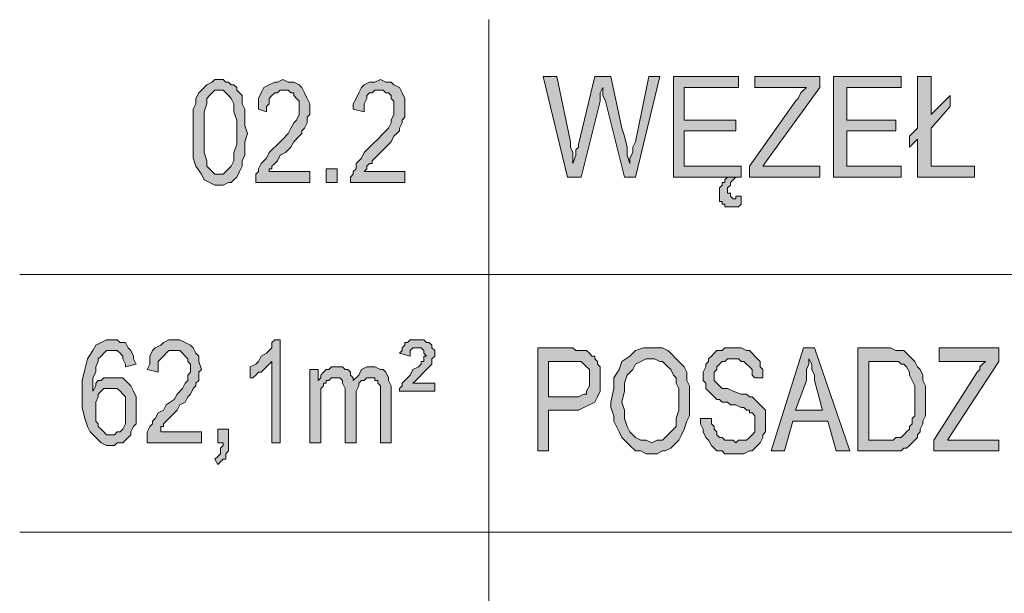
# Model space of a CAD drawing. Header units: millimetres. Extents: x 402 to 79005, y -7782 to 89952.
# Tile 414 of 423: x 26676 to 26788, y 45172 to 45237. Entities that reach past the tile are written whole.
import ezdxf

# ---------------------------------------------------------------- set-up
doc = ezdxf.new("R2010")
doc.units = ezdxf.units.MM
doc.header["$LTSCALE"] = 10
doc.layers.add('0_PIWNICA', color=253, linetype='Continuous', lineweight=0)

msp = doc.modelspace()

# ---------------------------------------------------------------- hatches: boundary and pattern name
at = {"layer": '0_PIWNICA'}
h = msp.add_hatch(color=253, dxfattribs=at)
h.paths.add_polyline_path([(26695.67, 45225.14), (26695.67, 45226.99), (26695.98, 45227.61), (26695.98, 45228.23), (26696.29, 45228.85), (26696.6, 45229.15), (26696.91, 45229.46), (26697.22, 45229.77), (26697.83, 45230.08), (26698.14, 45230.39), (26699.07, 45230.39), (26699.37, 45230.08), (26699.68, 45230.08), (26699.99, 45229.77), (26700.3, 45229.77), (26700.61, 45229.46), (26700.61, 45229.15), (26700.92, 45228.85), (26701.23, 45228.54), (26701.23, 45227.61), (26701.53, 45226.99), (26701.53, 45225.14), (26701.84, 45224.22), (26701.53, 45223.29), (26701.53, 45221.75), (26701.23, 45221.13), (26701.23, 45220.52), (26700.92, 45219.9), (26700.61, 45219.28), (26700.3, 45218.97), (26699.99, 45218.66), (26699.68, 45218.66), (26699.07, 45218.36), (26698.14, 45218.36), (26697.52, 45218.66), (26696.91, 45218.97), (26696.6, 45219.59), (26695.98, 45220.52), (26695.67, 45221.44), (26695.67, 45224.22)])
h.paths.add_polyline_path([(26696.91, 45222.98), (26696.91, 45222.06), (26697.22, 45221.13), (26697.22, 45220.52), (26697.52, 45220.21), (26697.83, 45219.9), (26698.14, 45219.59), (26699.07, 45219.59), (26699.37, 45219.9), (26699.68, 45220.21), (26699.99, 45220.52), (26700.3, 45221.13), (26700.3, 45222.06), (26700.61, 45222.98), (26700.61, 45225.76), (26700.3, 45226.69), (26700.3, 45227.61), (26699.99, 45228.23), (26699.68, 45228.54), (26699.37, 45228.85), (26699.07, 45229.15), (26698.14, 45229.15), (26697.83, 45228.85), (26697.52, 45228.54), (26697.22, 45228.23), (26697.22, 45227.61), (26696.91, 45226.69), (26696.91, 45224.22)])
for points in [[(26708.94, 45218.66), (26702.77, 45218.66), (26702.77, 45219.59), (26703.08, 45219.9), (26703.08, 45220.21), (26703.39, 45220.82), (26703.69, 45221.13), (26704, 45221.44), (26704.31, 45222.06), (26704.62, 45222.37), (26705.24, 45222.98), (26705.85, 45223.6), (26706.47, 45224.22), (26706.78, 45224.83), (26707.09, 45225.45), (26707.4, 45225.76), (26707.7, 45226.38), (26707.7, 45227.92), (26707.4, 45228.23), (26707.09, 45228.54), (26707.09, 45228.85), (26706.78, 45228.85), (26706.47, 45229.15), (26705.54, 45229.15), (26705.24, 45228.85), (26704.93, 45228.85), (26704.62, 45228.54), (26704.31, 45228.23), (26704.31, 45227.61), (26704, 45227.3), (26704, 45226.69), (26703.08, 45226.99), (26703.08, 45228.23), (26703.39, 45228.85), (26703.69, 45229.46), (26704.31, 45229.77), (26704.93, 45230.08), (26705.24, 45230.08), (26705.85, 45230.39), (26706.47, 45230.08), (26707.09, 45230.08), (26707.7, 45229.77), (26708.01, 45229.46), (26708.32, 45228.85), (26708.63, 45228.23), (26708.94, 45227.61), (26708.94, 45226.38), (26708.63, 45226.07), (26708.63, 45225.45), (26708.32, 45224.83), (26708.01, 45224.53), (26708.01, 45224.22), (26707.7, 45223.91), (26707.09, 45223.29), (26706.78, 45222.68), (26706.16, 45222.06), (26705.54, 45221.75), (26705.24, 45221.13), (26704.93, 45220.82), (26704.62, 45220.52), (26704.62, 45220.21), (26704.31, 45220.21), (26704.31, 45219.9), (26708.94, 45219.9)], [(26719.74, 45218.66), (26713.57, 45218.66), (26713.57, 45219.28), (26713.87, 45219.59), (26713.87, 45219.9), (26714.18, 45220.21), (26714.18, 45220.82), (26714.49, 45221.13), (26714.8, 45221.44), (26715.11, 45222.06), (26715.42, 45222.37), (26716.03, 45222.98), (26716.65, 45223.6), (26717.27, 45224.22), (26717.89, 45224.83), (26718.19, 45225.45), (26718.19, 45225.76), (26718.5, 45226.38), (26718.5, 45227.92), (26718.19, 45228.23), (26718.19, 45228.54), (26717.89, 45228.85), (26717.58, 45228.85), (26717.27, 45229.15), (26716.34, 45229.15), (26716.03, 45228.85), (26715.73, 45228.85), (26715.42, 45228.54), (26715.42, 45228.23), (26715.11, 45227.61), (26715.11, 45226.69), (26713.87, 45226.99), (26713.87, 45227.61), (26714.18, 45228.23), (26714.49, 45228.85), (26714.8, 45229.46), (26715.11, 45229.77), (26715.73, 45230.08), (26716.34, 45230.08), (26716.96, 45230.39), (26717.58, 45230.08), (26718.19, 45230.08), (26718.5, 45229.77), (26719.12, 45229.46), (26719.43, 45228.85), (26719.74, 45228.23), (26719.74, 45226.07), (26719.43, 45225.76), (26719.43, 45225.45), (26719.12, 45224.83), (26719.12, 45224.53), (26718.81, 45224.22), (26718.5, 45223.91), (26718.19, 45223.29), (26717.58, 45222.68), (26716.96, 45222.06), (26716.65, 45221.75), (26716.03, 45221.13), (26716.03, 45220.82), (26715.73, 45220.82), (26715.42, 45220.52), (26715.42, 45220.21), (26715.11, 45219.9), (26719.74, 45219.9)], [(26735.47, 45230.7), (26737.01, 45230.7), (26738.56, 45223.29), (26738.56, 45222.68), (26738.86, 45222.06), (26738.86, 45220.82), (26739.17, 45221.75), (26739.17, 45222.37), (26739.48, 45222.68), (26739.48, 45222.98), (26741.33, 45230.7), (26743.18, 45230.7), (26744.42, 45224.83), (26744.73, 45223.91), (26745.03, 45222.68), (26745.03, 45221.75), (26745.34, 45220.82), (26745.34, 45221.44), (26745.65, 45222.06), (26745.65, 45222.68), (26745.96, 45223.29), (26747.5, 45230.7), (26748.74, 45230.7), (26745.96, 45219.28), (26744.73, 45219.28), (26742.57, 45227.92), (26742.26, 45228.54), (26742.26, 45229.46), (26741.95, 45228.85), (26741.95, 45227.92), (26739.79, 45219.28), (26738.25, 45219.28)], [(26758.92, 45220.52), (26764.16, 45227.92), (26764.47, 45228.23), (26764.78, 45228.85), (26765.09, 45229.15), (26765.4, 45229.46), (26759.53, 45229.46), (26759.53, 45230.7), (26766.94, 45230.7), (26766.94, 45229.46), (26761.08, 45221.44), (26760.46, 45220.52), (26766.94, 45220.52), (26766.94, 45219.28), (26758.92, 45219.28)], [(26768.48, 45230.7), (26776.19, 45230.7), (26776.19, 45229.46), (26770.02, 45229.46), (26770.02, 45225.76), (26775.58, 45225.76), (26775.58, 45224.53), (26770.02, 45224.53), (26770.02, 45220.52), (26776.19, 45220.52), (26776.19, 45219.28), (26768.48, 45219.28)], [(26777.12, 45222.68), (26777.12, 45223.91), (26778.04, 45224.83), (26778.04, 45230.7), (26779.59, 45230.7), (26779.59, 45226.38), (26781.75, 45228.54), (26781.75, 45227.3), (26779.59, 45224.83), (26779.59, 45220.52), (26784.52, 45220.52), (26784.52, 45219.28), (26778.04, 45219.28), (26778.04, 45223.6)], [(26712.02, 45218.66), (26712.02, 45220.21), (26710.79, 45220.21), (26710.79, 45218.66)], [(26696.6, 45189.05), (26690.43, 45189.05), (26690.43, 45189.66), (26690.43, 45190.28), (26690.74, 45190.9), (26691.04, 45191.21), (26691.04, 45191.52), (26691.35, 45191.82), (26691.66, 45192.44), (26692.28, 45192.75), (26692.59, 45193.37), (26693.51, 45193.98), (26693.82, 45194.6), (26694.44, 45195.22), (26694.75, 45195.83), (26695.06, 45196.14), (26695.06, 45196.76), (26695.36, 45197.07), (26695.36, 45197.99), (26695.06, 45198.3), (26695.06, 45198.61), (26694.75, 45198.92), (26694.44, 45199.23), (26694.13, 45199.54), (26692.9, 45199.54), (26692.59, 45199.23), (26692.28, 45198.92), (26691.97, 45198.61), (26691.66, 45198.3), (26691.66, 45197.07), (26690.43, 45197.38), (26690.74, 45197.99), (26690.74, 45198.92), (26691.04, 45199.54), (26691.35, 45199.85), (26691.97, 45200.15), (26692.28, 45200.46), (26692.9, 45200.77), (26694.13, 45200.77), (26694.75, 45200.46), (26695.36, 45200.15), (26695.67, 45199.85), (26695.98, 45199.23), (26696.29, 45198.92), (26696.29, 45198.3), (26696.6, 45197.38), (26696.29, 45197.07), (26696.29, 45196.14), (26695.98, 45195.83), (26695.98, 45195.53), (26695.67, 45195.22), (26695.36, 45194.6), (26695.06, 45194.29), (26694.75, 45193.68), (26694.13, 45193.37), (26693.82, 45192.75), (26693.2, 45192.13), (26692.9, 45191.82), (26692.59, 45191.52), (26692.28, 45191.21), (26692.28, 45190.9), (26691.97, 45190.9), (26691.97, 45190.28), (26696.6, 45190.28)], [(26704.62, 45189.05), (26704.62, 45198.3), (26704.31, 45197.99), (26704, 45197.69), (26703.69, 45197.38), (26703.39, 45197.07), (26703.08, 45197.07), (26702.77, 45196.76), (26702.46, 45196.45), (26702.15, 45196.45), (26702.15, 45197.69), (26702.77, 45197.99), (26703.08, 45198.3), (26703.39, 45198.92), (26704, 45199.23), (26704.31, 45199.54), (26704.62, 45199.85), (26704.62, 45200.46), (26704.93, 45200.77), (26705.54, 45200.77), (26705.54, 45189.05)], [(26719.12, 45195.22), (26719.43, 45195.53), (26719.43, 45195.83), (26719.74, 45196.14), (26720.04, 45196.45), (26720.35, 45196.76), (26720.66, 45197.38), (26721.28, 45197.69), (26721.59, 45197.99), (26721.59, 45198.3), (26721.9, 45198.3), (26721.9, 45198.61), (26721.9, 45198.92), (26722.2, 45198.92), (26721.9, 45199.23), (26721.9, 45199.54), (26721.59, 45199.85), (26720.66, 45199.85), (26720.35, 45199.54), (26720.35, 45198.92), (26719.12, 45199.23), (26719.43, 45199.54), (26719.43, 45199.85), (26719.74, 45200.15), (26719.74, 45200.46), (26720.04, 45200.46), (26720.35, 45200.77), (26721.9, 45200.77), (26722.2, 45200.46), (26722.51, 45200.46), (26722.82, 45200.15), (26722.82, 45199.85), (26723.13, 45199.54), (26723.13, 45198.92), (26722.82, 45198.61), (26722.82, 45197.99), (26722.51, 45197.69), (26722.2, 45197.38), (26721.9, 45197.07), (26721.28, 45196.45), (26720.97, 45196.14), (26720.66, 45195.83), (26723.13, 45195.83), (26723.13, 45194.91), (26719.12, 45194.91)], [(26754.6, 45191.82), (26754.6, 45191.21), (26754.91, 45190.9), (26754.91, 45190.59), (26755.22, 45190.28), (26755.22, 45189.97), (26755.52, 45189.66), (26755.83, 45189.66), (26756.14, 45189.36), (26757.07, 45189.36), (26757.37, 45189.05), (26757.68, 45189.36), (26758.61, 45189.36), (26758.92, 45189.66), (26759.23, 45189.97), (26759.53, 45190.28), (26759.53, 45191.82), (26759.53, 45192.13), (26759.23, 45192.44), (26758.92, 45192.44), (26758.92, 45192.75), (26758.61, 45192.75), (26758.3, 45193.06), (26757.99, 45193.06), (26757.37, 45193.37), (26756.76, 45193.37), (26756.45, 45193.68), (26755.83, 45193.68), (26755.52, 45193.98), (26755.22, 45193.98), (26754.91, 45194.29), (26754.6, 45194.6), (26754.29, 45194.91), (26753.98, 45195.22), (26753.98, 45195.83), (26753.67, 45196.14), (26753.67, 45197.07), (26753.98, 45197.69), (26753.98, 45197.99), (26754.29, 45198.3), (26754.29, 45198.61), (26754.6, 45198.92), (26754.91, 45199.23), (26755.22, 45199.54), (26755.83, 45199.54), (26756.14, 45199.85), (26757.99, 45199.85), (26758.61, 45199.54), (26758.92, 45199.54), (26759.23, 45199.23), (26759.53, 45198.92), (26759.84, 45198.61), (26760.15, 45198.3), (26760.15, 45197.69), (26760.46, 45197.38), (26760.46, 45196.45), (26759.53, 45196.45), (26759.23, 45196.76), (26759.23, 45197.38), (26758.92, 45197.69), (26758.61, 45197.99), (26758.3, 45198.3), (26757.99, 45198.3), (26757.68, 45198.61), (26756.45, 45198.61), (26756.14, 45198.3), (26755.83, 45198.3), (26755.52, 45197.99), (26755.22, 45197.69), (26755.22, 45197.38), (26754.91, 45197.07), (26754.91, 45196.14), (26755.22, 45195.83), (26755.52, 45195.53), (26755.83, 45195.22), (26756.45, 45195.22), (26757.07, 45194.91), (26757.99, 45194.6), (26758.61, 45194.6), (26758.92, 45194.29), (26759.23, 45194.29), (26759.53, 45193.98), (26759.84, 45193.68), (26760.15, 45193.37), (26760.46, 45193.06), (26760.77, 45192.75), (26760.77, 45190.28), (26760.46, 45189.97), (26760.46, 45189.66), (26760.15, 45189.05), (26759.84, 45188.74), (26759.53, 45188.43), (26759.23, 45188.12), (26758.92, 45188.12), (26758.3, 45187.81), (26756.14, 45187.81), (26755.83, 45188.12), (26755.22, 45188.12), (26754.91, 45188.43), (26754.6, 45188.74), (26754.29, 45189.36), (26753.98, 45189.66), (26753.67, 45190.28), (26753.67, 45190.59), (26753.36, 45191.21), (26753.36, 45191.82)], [(26779.9, 45189.36), (26784.83, 45197.07), (26785.14, 45197.38), (26785.14, 45197.69), (26785.45, 45197.99), (26785.76, 45198.3), (26780.51, 45198.3), (26780.51, 45199.85), (26787.3, 45199.85), (26787.3, 45198.3), (26782.06, 45190.28), (26781.44, 45189.36), (26787.3, 45189.36), (26787.3, 45188.12), (26779.9, 45188.12)], [(26708.94, 45197.38), (26709.86, 45197.38), (26709.86, 45196.14), (26710.17, 45196.45), (26710.17, 45196.76), (26710.48, 45197.07), (26710.79, 45197.38), (26711.1, 45197.38), (26711.41, 45197.69), (26712.64, 45197.69), (26712.95, 45197.38), (26713.26, 45197.38), (26713.57, 45197.07), (26713.57, 45196.76), (26713.87, 45196.45), (26713.87, 45196.14), (26714.49, 45196.76), (26714.8, 45197.38), (26715.42, 45197.69), (26716.34, 45197.69), (26716.96, 45197.38), (26717.27, 45197.38), (26717.58, 45197.07), (26717.89, 45196.45), (26717.89, 45196.14), (26718.19, 45195.53), (26718.19, 45189.05), (26716.96, 45189.05), (26716.96, 45195.22), (26716.96, 45195.53), (26716.65, 45195.83), (26716.65, 45196.14), (26716.34, 45196.14), (26716.34, 45196.45), (26715.42, 45196.45), (26715.11, 45196.14), (26714.8, 45196.14), (26714.49, 45195.83), (26714.49, 45195.53), (26714.18, 45194.91), (26714.18, 45189.05), (26712.95, 45189.05), (26712.95, 45195.22), (26712.64, 45195.83), (26712.64, 45196.14), (26712.33, 45196.45), (26711.41, 45196.45), (26711.1, 45196.14), (26710.79, 45196.14), (26710.79, 45195.83), (26710.48, 45195.83), (26710.48, 45195.53), (26710.17, 45195.22), (26710.17, 45189.05), (26708.94, 45189.05)], [(26698.45, 45190.59), (26699.68, 45190.59), (26699.68, 45188.12), (26699.37, 45187.81), (26699.37, 45187.2), (26699.07, 45187.2), (26698.76, 45186.89), (26698.45, 45186.58), (26698.14, 45187.2), (26698.45, 45187.51), (26698.76, 45187.81), (26698.76, 45188.43), (26699.07, 45188.74), (26699.07, 45189.05), (26698.45, 45189.05)]]:
    msp.add_hatch(color=253, dxfattribs=at).paths.add_polyline_path(points)
h = msp.add_hatch(color=253, dxfattribs=at)
h.paths.add_polyline_path([(26750.28, 45230.7), (26757.68, 45230.7), (26757.68, 45229.46), (26751.51, 45229.46), (26751.51, 45225.76), (26757.37, 45225.76), (26757.37, 45224.53), (26751.51, 45224.53), (26751.51, 45220.52), (26757.99, 45220.52), (26757.99, 45219.28), (26750.28, 45219.28)])
h.paths.add_polyline_path([(26757.07, 45218.97), (26756.76, 45218.66), (26756.76, 45218.36), (26756.45, 45218.05), (26756.45, 45217.43), (26756.76, 45217.43), (26756.76, 45217.12), (26757.07, 45216.81), (26757.37, 45216.81), (26757.37, 45217.12), (26757.99, 45217.12), (26757.99, 45216.2), (26757.68, 45215.89), (26756.14, 45215.89), (26756.14, 45216.2), (26755.83, 45216.2), (26755.83, 45216.51), (26755.52, 45216.51), (26755.52, 45216.81), (26755.52, 45217.12), (26755.52, 45217.43), (26755.52, 45218.05), (26755.83, 45218.36), (26755.83, 45218.66), (26756.14, 45218.66), (26756.14, 45218.97), (26756.45, 45219.28), (26757.37, 45219.28)])
h = msp.add_hatch(color=253, dxfattribs=at)
h.paths.add_polyline_path([(26687.96, 45197.69), (26687.96, 45197.99), (26687.65, 45198.61), (26687.65, 45198.92), (26687.34, 45199.23), (26687.03, 45199.54), (26685.8, 45199.54), (26685.49, 45199.23), (26685.18, 45198.92), (26684.87, 45198.61), (26684.87, 45198.3), (26684.57, 45197.69), (26684.57, 45197.07), (26684.26, 45196.45), (26684.26, 45194.91), (26684.57, 45195.53), (26684.57, 45195.83), (26684.87, 45196.14), (26685.18, 45196.14), (26685.49, 45196.45), (26687.65, 45196.45), (26687.96, 45196.14), (26688.58, 45195.53), (26688.89, 45194.91), (26689.19, 45194.29), (26689.19, 45191.21), (26688.89, 45190.9), (26688.58, 45190.28), (26688.58, 45189.97), (26688.27, 45189.66), (26687.96, 45189.36), (26687.65, 45189.05), (26687.03, 45189.05), (26686.73, 45188.74), (26685.8, 45188.74), (26685.18, 45189.05), (26684.57, 45189.66), (26683.95, 45190.28), (26683.64, 45190.9), (26683.33, 45191.82), (26683.02, 45193.06), (26683.02, 45196.14), (26683.33, 45197.38), (26683.64, 45198.61), (26684.26, 45199.54), (26684.57, 45200.15), (26685.18, 45200.46), (26685.8, 45200.77), (26687.03, 45200.77), (26687.34, 45200.46), (26687.96, 45200.46), (26688.27, 45199.85), (26688.58, 45199.54), (26688.89, 45198.92), (26688.89, 45198.61), (26689.19, 45197.99)])
h.paths.add_polyline_path([(26684.57, 45192.44), (26684.57, 45191.52), (26684.87, 45191.21), (26684.87, 45190.9), (26685.18, 45190.59), (26685.49, 45190.28), (26685.8, 45189.97), (26686.73, 45189.97), (26687.03, 45190.28), (26687.34, 45190.28), (26687.65, 45190.59), (26687.96, 45191.21), (26687.96, 45194.29), (26687.65, 45194.6), (26687.34, 45194.91), (26687.03, 45195.22), (26685.49, 45195.22), (26685.18, 45194.91), (26684.87, 45194.6), (26684.87, 45194.29), (26684.57, 45193.68), (26684.57, 45192.75)])
h = msp.add_hatch(color=253, dxfattribs=at)
h.paths.add_polyline_path([(26734.85, 45199.85), (26738.86, 45199.85), (26739.17, 45199.54), (26740.41, 45199.54), (26740.72, 45199.23), (26741.02, 45198.92), (26741.33, 45198.92), (26741.33, 45198.61), (26741.64, 45198.3), (26741.64, 45197.99), (26741.95, 45197.69), (26741.95, 45194.91), (26741.64, 45194.29), (26741.33, 45193.68), (26740.72, 45193.37), (26740.1, 45193.06), (26739.48, 45192.75), (26736.09, 45192.75), (26736.09, 45188.12), (26734.85, 45188.12)])
h.paths.add_polyline_path([(26738.56, 45194.29), (26739.48, 45194.29), (26740.1, 45194.6), (26740.41, 45194.6), (26740.41, 45194.91), (26740.72, 45195.53), (26740.72, 45197.38), (26740.41, 45197.69), (26740.1, 45197.99), (26739.79, 45198.3), (26736.09, 45198.3), (26736.09, 45194.29)])
h = msp.add_hatch(color=253, dxfattribs=at)
h.paths.add_polyline_path([(26743.49, 45195.22), (26743.49, 45196.45), (26744.11, 45197.38), (26744.42, 45198.3), (26745.34, 45198.92), (26745.96, 45199.54), (26746.89, 45199.85), (26749.04, 45199.85), (26749.66, 45199.54), (26749.97, 45199.23), (26750.59, 45198.61), (26750.9, 45198.3), (26751.51, 45197.69), (26751.82, 45197.07), (26751.82, 45196.14), (26752.13, 45195.53), (26752.13, 45192.13), (26751.82, 45191.52), (26751.51, 45190.59), (26751.2, 45189.97), (26750.9, 45189.36), (26750.59, 45189.05), (26749.97, 45188.43), (26749.35, 45188.12), (26749.04, 45188.12), (26748.43, 45187.81), (26747.19, 45187.81), (26746.58, 45188.12), (26745.96, 45188.12), (26745.34, 45188.74), (26745.03, 45189.05), (26744.42, 45189.66), (26744.11, 45190.28), (26743.8, 45190.9), (26743.49, 45191.52), (26743.49, 45192.13), (26743.18, 45193.06), (26743.18, 45193.68)])
h.paths.add_polyline_path([(26744.73, 45192.75), (26744.73, 45191.82), (26745.03, 45190.9), (26745.34, 45190.28), (26745.96, 45189.66), (26746.58, 45189.36), (26747.19, 45189.36), (26747.81, 45189.05), (26748.43, 45189.36), (26749.04, 45189.36), (26749.66, 45189.97), (26749.97, 45190.28), (26750.59, 45190.9), (26750.59, 45191.82), (26750.9, 45192.75), (26750.9, 45195.22), (26750.59, 45195.83), (26750.59, 45196.45), (26750.28, 45196.76), (26749.97, 45197.38), (26749.66, 45197.69), (26749.35, 45197.99), (26749.04, 45198.3), (26748.74, 45198.3), (26748.12, 45198.61), (26747.19, 45198.61), (26746.58, 45198.3), (26745.96, 45197.99), (26745.65, 45197.38), (26745.03, 45196.76), (26744.73, 45195.83), (26744.73, 45194.91), (26744.42, 45193.68)])
h = msp.add_hatch(color=253, dxfattribs=at)
h.paths.add_polyline_path([(26765.09, 45199.85), (26766.32, 45199.85), (26770.33, 45188.12), (26768.79, 45188.12), (26767.86, 45191.52), (26763.85, 45191.52), (26762.93, 45188.12), (26761.39, 45188.12)])
h.paths.add_polyline_path([(26767.25, 45192.75), (26766.32, 45196.14), (26766.32, 45196.76), (26766.01, 45197.38), (26766.01, 45197.99), (26765.7, 45198.61), (26765.7, 45197.99), (26765.4, 45197.38), (26765.4, 45196.14), (26764.16, 45192.75)])
h = msp.add_hatch(color=253, dxfattribs=at)
h.paths.add_polyline_path([(26771.26, 45199.85), (26774.96, 45199.85), (26775.58, 45199.54), (26776.5, 45199.54), (26776.81, 45199.23), (26777.12, 45198.92), (26777.43, 45198.61), (26777.74, 45198.3), (26778.04, 45197.69), (26778.35, 45197.38), (26778.66, 45196.76), (26778.66, 45196.14), (26778.97, 45195.53), (26778.97, 45192.13), (26778.66, 45191.52), (26778.66, 45191.21), (26778.35, 45190.59), (26778.35, 45190.28), (26778.04, 45189.97), (26778.04, 45189.66), (26777.74, 45189.36), (26777.43, 45189.05), (26777.12, 45188.74), (26776.81, 45188.43), (26776.5, 45188.43), (26776.19, 45188.12), (26771.26, 45188.12)])
h.paths.add_polyline_path([(26774.65, 45189.36), (26775.27, 45189.36), (26775.58, 45189.66), (26776.19, 45189.66), (26776.5, 45189.97), (26776.81, 45190.28), (26777.12, 45190.59), (26777.12, 45190.9), (26777.43, 45191.21), (26777.43, 45191.82), (26777.74, 45192.13), (26777.74, 45195.53), (26777.43, 45196.14), (26777.12, 45196.76), (26777.12, 45197.07), (26776.81, 45197.69), (26776.5, 45197.99), (26776.19, 45197.99), (26775.89, 45198.3), (26772.49, 45198.3), (26772.49, 45189.36)])

# ---------------------------------------------------------------- linework, layer by layer
at = {"layer": '0_PIWNICA', "color": 253, "linetype": 'Continuous', "lineweight": 5}
for p, q in [((26729.3, 45237.18), (26729.3, 45148.32)), ((26675.93, 45208.18), (26893.12, 45208.18)), ((26675.93, 45178.87), (26823.09, 45178.87))]:
    msp.add_line(p, q, dxfattribs=at)
for points in [[(26695.67, 45225.14), (26695.67, 45226.99), (26695.98, 45227.61), (26695.98, 45228.23), (26696.29, 45228.85), (26696.6, 45229.15), (26696.91, 45229.46), (26697.22, 45229.77), (26697.83, 45230.08), (26698.14, 45230.39), (26699.07, 45230.39), (26699.37, 45230.08), (26699.68, 45230.08), (26699.99, 45229.77), (26700.3, 45229.77), (26700.61, 45229.46), (26700.61, 45229.15), (26700.92, 45228.85), (26701.23, 45228.54), (26701.23, 45227.61), (26701.53, 45226.99), (26701.53, 45225.14), (26701.84, 45224.22), (26701.53, 45223.29), (26701.53, 45221.75), (26701.23, 45221.13), (26701.23, 45220.52), (26700.92, 45219.9), (26700.61, 45219.28), (26700.3, 45218.97), (26699.99, 45218.66), (26699.68, 45218.66), (26699.07, 45218.36), (26698.14, 45218.36), (26697.52, 45218.66), (26696.91, 45218.97), (26696.6, 45219.59), (26695.98, 45220.52), (26695.67, 45221.44), (26695.67, 45224.22), (26695.67, 45224.22)], [(26708.94, 45218.66), (26702.77, 45218.66), (26702.77, 45219.59), (26703.08, 45219.9), (26703.08, 45220.21), (26703.39, 45220.82), (26703.69, 45221.13), (26704, 45221.44), (26704.31, 45222.06), (26704.62, 45222.37), (26705.24, 45222.98), (26705.85, 45223.6), (26706.47, 45224.22), (26706.78, 45224.83), (26707.09, 45225.45), (26707.4, 45225.76), (26707.7, 45226.38), (26707.7, 45227.92), (26707.4, 45228.23), (26707.09, 45228.54), (26707.09, 45228.85), (26706.78, 45228.85), (26706.47, 45229.15), (26705.54, 45229.15), (26705.24, 45228.85), (26704.93, 45228.85), (26704.62, 45228.54), (26704.31, 45228.23), (26704.31, 45227.61), (26704, 45227.3), (26704, 45226.69), (26703.08, 45226.99), (26703.08, 45228.23), (26703.39, 45228.85), (26703.69, 45229.46), (26704.31, 45229.77), (26704.93, 45230.08), (26705.24, 45230.08), (26705.85, 45230.39), (26706.47, 45230.08), (26707.09, 45230.08), (26707.7, 45229.77), (26708.01, 45229.46), (26708.32, 45228.85), (26708.63, 45228.23), (26708.94, 45227.61), (26708.94, 45226.38), (26708.63, 45226.07), (26708.63, 45225.45), (26708.32, 45224.83), (26708.01, 45224.53), (26708.01, 45224.22), (26707.7, 45223.91), (26707.09, 45223.29), (26706.78, 45222.68), (26706.16, 45222.06), (26705.54, 45221.75), (26705.24, 45221.13), (26704.93, 45220.82), (26704.93, 45220.82), (26704.62, 45220.52), (26704.62, 45220.21), (26704.31, 45220.21), (26704.31, 45219.9), (26708.94, 45219.9)], [(26719.74, 45218.66), (26713.57, 45218.66), (26713.57, 45219.28), (26713.87, 45219.59), (26713.87, 45219.9), (26714.18, 45220.21), (26714.18, 45220.82), (26714.49, 45221.13), (26714.8, 45221.44), (26715.11, 45222.06), (26715.42, 45222.37), (26716.03, 45222.98), (26716.65, 45223.6), (26717.27, 45224.22), (26717.89, 45224.83), (26718.19, 45225.45), (26718.19, 45225.76), (26718.5, 45226.38), (26718.5, 45227.92), (26718.19, 45228.23), (26718.19, 45228.54), (26717.89, 45228.85), (26717.58, 45228.85), (26717.27, 45229.15), (26716.34, 45229.15), (26716.03, 45228.85), (26715.73, 45228.85), (26715.42, 45228.54), (26715.42, 45228.23), (26715.11, 45227.61), (26715.11, 45226.69), (26713.87, 45226.99), (26713.87, 45227.61), (26714.18, 45228.23), (26714.49, 45228.85), (26714.8, 45229.46), (26715.11, 45229.77), (26715.73, 45230.08), (26716.34, 45230.08), (26716.96, 45230.39), (26717.58, 45230.08), (26718.19, 45230.08), (26718.5, 45229.77), (26719.12, 45229.46), (26719.43, 45228.85), (26719.74, 45228.23), (26719.74, 45226.07), (26719.43, 45225.76), (26719.43, 45225.45), (26719.12, 45224.83), (26719.12, 45224.53), (26718.81, 45224.22), (26718.5, 45223.91), (26718.19, 45223.29), (26717.58, 45222.68), (26716.96, 45222.06), (26716.65, 45221.75), (26716.03, 45221.13), (26716.03, 45220.82), (26715.73, 45220.82), (26715.42, 45220.52), (26715.42, 45220.21), (26715.42, 45220.21), (26715.11, 45219.9), (26719.74, 45219.9)], [(26735.47, 45230.7), (26737.01, 45230.7), (26738.56, 45223.29), (26738.56, 45222.68), (26738.86, 45222.06), (26738.86, 45220.82), (26739.17, 45221.75), (26739.17, 45222.37), (26739.48, 45222.68), (26739.48, 45222.98), (26741.33, 45230.7), (26743.18, 45230.7), (26744.42, 45224.83), (26744.73, 45223.91), (26745.03, 45222.68), (26745.03, 45221.75), (26745.34, 45220.82), (26745.34, 45221.44), (26745.65, 45222.06), (26745.65, 45222.68), (26745.96, 45223.29), (26747.5, 45230.7), (26748.74, 45230.7), (26745.96, 45219.28), (26744.73, 45219.28), (26742.57, 45227.92), (26742.26, 45228.54), (26742.26, 45229.46), (26741.95, 45228.85), (26741.95, 45227.92), (26739.79, 45219.28), (26738.25, 45219.28)], [(26750.28, 45230.7), (26757.68, 45230.7), (26757.68, 45229.46), (26751.51, 45229.46), (26751.51, 45225.76), (26757.37, 45225.76), (26757.37, 45224.53), (26751.51, 45224.53), (26751.51, 45220.52), (26757.99, 45220.52), (26757.99, 45219.28), (26750.28, 45219.28)], [(26758.92, 45220.52), (26764.16, 45227.92), (26764.47, 45228.23), (26764.78, 45228.85), (26765.09, 45229.15), (26765.4, 45229.46), (26759.53, 45229.46), (26759.53, 45230.7), (26766.94, 45230.7), (26766.94, 45229.46), (26761.08, 45221.44), (26760.46, 45220.52), (26766.94, 45220.52), (26766.94, 45219.28), (26758.92, 45219.28)], [(26768.48, 45230.7), (26776.19, 45230.7), (26776.19, 45229.46), (26770.02, 45229.46), (26770.02, 45225.76), (26775.58, 45225.76), (26775.58, 45224.53), (26770.02, 45224.53), (26770.02, 45220.52), (26776.19, 45220.52), (26776.19, 45219.28), (26768.48, 45219.28)], [(26777.12, 45222.68), (26777.12, 45223.91), (26778.04, 45224.83), (26778.04, 45230.7), (26779.59, 45230.7), (26779.59, 45226.38), (26781.75, 45228.54), (26781.75, 45227.3), (26779.59, 45224.83), (26779.59, 45220.52), (26784.52, 45220.52), (26784.52, 45219.28), (26778.04, 45219.28), (26778.04, 45223.6)], [(26696.91, 45222.98), (26696.91, 45222.06), (26697.22, 45221.13), (26697.22, 45220.52), (26697.52, 45220.21), (26697.83, 45219.9), (26698.14, 45219.59), (26699.07, 45219.59), (26699.37, 45219.9), (26699.68, 45220.21), (26699.99, 45220.52), (26700.3, 45221.13), (26700.3, 45222.06), (26700.61, 45222.98), (26700.61, 45225.76), (26700.3, 45226.69), (26700.3, 45227.61), (26699.99, 45228.23), (26699.68, 45228.54), (26699.37, 45228.85), (26699.07, 45229.15), (26698.14, 45229.15), (26697.83, 45228.85), (26697.52, 45228.54), (26697.22, 45228.23), (26697.22, 45227.61), (26696.91, 45226.69), (26696.91, 45224.22), (26696.91, 45224.22)], [(26712.02, 45218.66), (26712.02, 45220.21), (26710.79, 45220.21), (26710.79, 45218.66)], [(26757.07, 45218.97), (26757.07, 45218.97), (26756.76, 45218.66), (26756.76, 45218.36), (26756.45, 45218.05), (26756.45, 45217.43), (26756.76, 45217.43), (26756.76, 45217.12), (26756.76, 45217.12), (26757.07, 45216.81), (26757.37, 45216.81), (26757.37, 45217.12), (26757.99, 45217.12), (26757.99, 45216.2), (26757.68, 45215.89), (26756.14, 45215.89), (26756.14, 45216.2), (26755.83, 45216.2), (26755.83, 45216.51), (26755.52, 45216.51), (26755.52, 45216.81), (26755.52, 45217.12), (26755.52, 45217.43), (26755.52, 45218.05), (26755.83, 45218.36), (26755.83, 45218.66), (26756.14, 45218.66), (26756.14, 45218.97), (26756.45, 45219.28), (26757.37, 45219.28)], [(26687.96, 45197.69), (26687.96, 45197.99), (26687.65, 45198.61), (26687.65, 45198.92), (26687.34, 45199.23), (26687.03, 45199.54), (26685.8, 45199.54), (26685.49, 45199.23), (26685.49, 45199.23), (26685.18, 45198.92), (26684.87, 45198.61), (26684.87, 45198.3), (26684.57, 45197.69), (26684.57, 45197.07), (26684.26, 45196.45), (26684.26, 45194.91), (26684.57, 45195.53), (26684.57, 45195.83), (26684.87, 45196.14), (26685.18, 45196.14), (26685.49, 45196.45), (26687.65, 45196.45), (26687.96, 45196.14), (26688.58, 45195.53), (26688.89, 45194.91), (26689.19, 45194.29), (26689.19, 45191.21), (26688.89, 45190.9), (26688.58, 45190.28), (26688.58, 45189.97), (26688.27, 45189.66), (26687.96, 45189.36), (26687.65, 45189.05), (26687.03, 45189.05), (26686.73, 45188.74), (26685.8, 45188.74), (26685.18, 45189.05), (26684.57, 45189.66), (26683.95, 45190.28), (26683.64, 45190.9), (26683.33, 45191.82), (26683.02, 45193.06), (26683.02, 45196.14), (26683.33, 45197.38), (26683.64, 45198.61), (26684.26, 45199.54), (26684.57, 45200.15), (26685.18, 45200.46), (26685.8, 45200.77), (26687.03, 45200.77), (26687.34, 45200.46), (26687.96, 45200.46), (26688.27, 45199.85), (26688.58, 45199.54), (26688.89, 45198.92), (26688.89, 45198.61), (26689.19, 45197.99), (26689.19, 45197.99)], [(26696.6, 45189.05), (26690.43, 45189.05), (26690.43, 45189.66), (26690.43, 45190.28), (26690.74, 45190.9), (26691.04, 45191.21), (26691.04, 45191.52), (26691.35, 45191.82), (26691.66, 45192.44), (26692.28, 45192.75), (26692.59, 45193.37), (26693.51, 45193.98), (26693.82, 45194.6), (26694.44, 45195.22), (26694.75, 45195.83), (26695.06, 45196.14), (26695.06, 45196.76), (26695.36, 45197.07), (26695.36, 45197.99), (26695.06, 45198.3), (26695.06, 45198.61), (26694.75, 45198.92), (26694.44, 45199.23), (26694.13, 45199.54), (26692.9, 45199.54), (26692.59, 45199.23), (26692.28, 45198.92), (26691.97, 45198.61), (26691.66, 45198.3), (26691.66, 45197.07), (26690.43, 45197.38), (26690.74, 45197.99), (26690.74, 45198.92), (26691.04, 45199.54), (26691.35, 45199.85), (26691.97, 45200.15), (26692.28, 45200.46), (26692.9, 45200.77), (26694.13, 45200.77), (26694.75, 45200.46), (26695.36, 45200.15), (26695.67, 45199.85), (26695.98, 45199.23), (26696.29, 45198.92), (26696.29, 45198.3), (26696.6, 45197.38), (26696.29, 45197.07), (26696.29, 45196.14), (26695.98, 45195.83), (26695.98, 45195.53), (26695.67, 45195.22), (26695.36, 45194.6), (26695.06, 45194.29), (26694.75, 45193.68), (26694.13, 45193.37), (26693.82, 45192.75), (26693.2, 45192.13), (26692.9, 45191.82), (26692.59, 45191.52), (26692.28, 45191.21), (26692.28, 45190.9), (26691.97, 45190.9), (26691.97, 45190.28), (26696.6, 45190.28)], [(26704.62, 45189.05), (26704.62, 45198.3), (26704.31, 45197.99), (26704, 45197.69), (26703.69, 45197.38), (26703.39, 45197.07), (26703.08, 45197.07), (26702.77, 45196.76), (26702.46, 45196.45), (26702.15, 45196.45), (26702.15, 45197.69), (26702.77, 45197.99), (26703.08, 45198.3), (26703.39, 45198.92), (26704, 45199.23), (26704.31, 45199.54), (26704.62, 45199.85), (26704.62, 45200.46), (26704.93, 45200.77), (26705.54, 45200.77), (26705.54, 45189.05)], [(26719.12, 45195.22), (26719.12, 45195.22), (26719.43, 45195.53), (26719.43, 45195.83), (26719.74, 45196.14), (26720.04, 45196.45), (26720.35, 45196.76), (26720.66, 45197.38), (26721.28, 45197.69), (26721.59, 45197.99), (26721.59, 45198.3), (26721.9, 45198.3), (26721.9, 45198.61), (26721.9, 45198.92), (26722.2, 45198.92), (26721.9, 45199.23), (26721.9, 45199.54), (26721.9, 45199.54), (26721.59, 45199.85), (26720.66, 45199.85), (26720.35, 45199.54), (26720.35, 45198.92), (26719.12, 45199.23), (26719.43, 45199.54), (26719.43, 45199.85), (26719.74, 45200.15), (26719.74, 45200.46), (26720.04, 45200.46), (26720.35, 45200.77), (26721.9, 45200.77), (26722.2, 45200.46), (26722.51, 45200.46), (26722.82, 45200.15), (26722.82, 45199.85), (26723.13, 45199.54), (26723.13, 45198.92), (26722.82, 45198.61), (26722.82, 45197.99), (26722.51, 45197.69), (26722.2, 45197.38), (26721.9, 45197.07), (26721.28, 45196.45), (26721.28, 45196.45), (26720.97, 45196.14), (26720.66, 45195.83), (26723.13, 45195.83), (26723.13, 45194.91), (26719.12, 45194.91)], [(26734.85, 45199.85), (26738.86, 45199.85), (26739.17, 45199.54), (26740.41, 45199.54), (26740.72, 45199.23), (26741.02, 45198.92), (26741.33, 45198.92), (26741.33, 45198.61), (26741.64, 45198.3), (26741.64, 45197.99), (26741.95, 45197.69), (26741.95, 45194.91), (26741.64, 45194.29), (26741.33, 45193.68), (26740.72, 45193.37), (26740.1, 45193.06), (26739.48, 45192.75), (26736.09, 45192.75), (26736.09, 45188.12), (26734.85, 45188.12)], [(26743.49, 45195.22), (26743.49, 45196.45), (26744.11, 45197.38), (26744.42, 45198.3), (26745.34, 45198.92), (26745.96, 45199.54), (26746.89, 45199.85), (26749.04, 45199.85), (26749.66, 45199.54), (26749.97, 45199.23), (26750.59, 45198.61), (26750.9, 45198.3), (26751.51, 45197.69), (26751.82, 45197.07), (26751.82, 45196.14), (26752.13, 45195.53), (26752.13, 45192.13), (26751.82, 45191.52), (26751.51, 45190.59), (26751.2, 45189.97), (26750.9, 45189.36), (26750.59, 45189.05), (26749.97, 45188.43), (26749.35, 45188.12), (26749.04, 45188.12), (26748.43, 45187.81), (26747.19, 45187.81), (26746.58, 45188.12), (26745.96, 45188.12), (26745.34, 45188.74), (26745.03, 45189.05), (26744.42, 45189.66), (26744.11, 45190.28), (26743.8, 45190.9), (26743.49, 45191.52), (26743.49, 45192.13), (26743.18, 45193.06), (26743.18, 45193.68), (26743.18, 45193.68)], [(26754.6, 45191.82), (26754.6, 45191.21), (26754.91, 45190.9), (26754.91, 45190.59), (26755.22, 45190.28), (26755.22, 45189.97), (26755.52, 45189.66), (26755.83, 45189.66), (26756.14, 45189.36), (26757.07, 45189.36), (26757.37, 45189.05), (26757.68, 45189.36), (26758.61, 45189.36), (26758.92, 45189.66), (26758.92, 45189.66), (26759.23, 45189.97), (26759.53, 45190.28), (26759.53, 45191.82), (26759.53, 45192.13), (26759.23, 45192.44), (26758.92, 45192.44), (26758.92, 45192.75), (26758.61, 45192.75), (26758.3, 45193.06), (26757.99, 45193.06), (26757.37, 45193.37), (26756.76, 45193.37), (26756.45, 45193.68), (26755.83, 45193.68), (26755.52, 45193.98), (26755.22, 45193.98), (26754.91, 45194.29), (26754.6, 45194.6), (26754.29, 45194.91), (26753.98, 45195.22), (26753.98, 45195.83), (26753.67, 45196.14), (26753.67, 45197.07), (26753.98, 45197.69), (26753.98, 45197.99), (26754.29, 45198.3), (26754.29, 45198.61), (26754.6, 45198.92), (26754.91, 45199.23), (26755.22, 45199.54), (26755.83, 45199.54), (26756.14, 45199.85), (26757.99, 45199.85), (26758.61, 45199.54), (26758.92, 45199.54), (26759.23, 45199.23), (26759.53, 45198.92), (26759.84, 45198.61), (26760.15, 45198.3), (26760.15, 45197.69), (26760.46, 45197.38), (26760.46, 45196.45), (26759.53, 45196.45), (26759.23, 45196.76), (26759.23, 45197.38), (26758.92, 45197.69), (26758.61, 45197.99), (26758.3, 45198.3), (26757.99, 45198.3), (26757.68, 45198.61), (26756.45, 45198.61), (26756.14, 45198.3), (26755.83, 45198.3), (26755.52, 45197.99), (26755.22, 45197.69), (26755.22, 45197.38), (26754.91, 45197.07), (26754.91, 45196.14), (26755.22, 45195.83), (26755.22, 45195.83), (26755.52, 45195.53), (26755.83, 45195.22), (26756.45, 45195.22), (26757.07, 45194.91), (26757.99, 45194.6), (26758.61, 45194.6), (26758.92, 45194.29), (26759.23, 45194.29), (26759.53, 45193.98), (26759.84, 45193.68), (26760.15, 45193.37), (26760.46, 45193.06), (26760.77, 45192.75), (26760.77, 45190.28), (26760.46, 45189.97), (26760.46, 45189.66), (26760.15, 45189.05), (26759.84, 45188.74), (26759.53, 45188.43), (26759.23, 45188.12), (26758.92, 45188.12), (26758.3, 45187.81), (26756.14, 45187.81), (26755.83, 45188.12), (26755.22, 45188.12), (26754.91, 45188.43), (26754.6, 45188.74), (26754.29, 45189.36), (26753.98, 45189.66), (26753.67, 45190.28), (26753.67, 45190.59), (26753.36, 45191.21), (26753.36, 45191.82), (26753.36, 45191.82)], [(26765.09, 45199.85), (26766.32, 45199.85), (26770.33, 45188.12), (26768.79, 45188.12), (26767.86, 45191.52), (26763.85, 45191.52), (26762.93, 45188.12), (26761.39, 45188.12)], [(26771.26, 45199.85), (26774.96, 45199.85), (26775.58, 45199.54), (26776.5, 45199.54), (26776.81, 45199.23), (26777.12, 45198.92), (26777.43, 45198.61), (26777.74, 45198.3), (26778.04, 45197.69), (26778.35, 45197.38), (26778.66, 45196.76), (26778.66, 45196.14), (26778.97, 45195.53), (26778.97, 45192.13), (26778.66, 45191.52), (26778.66, 45191.21), (26778.35, 45190.59), (26778.35, 45190.28), (26778.04, 45189.97), (26778.04, 45189.66), (26777.74, 45189.36), (26777.43, 45189.05), (26777.12, 45188.74), (26777.12, 45188.74), (26776.81, 45188.43), (26776.5, 45188.43), (26776.19, 45188.12), (26771.26, 45188.12)], [(26779.9, 45189.36), (26784.83, 45197.07), (26785.14, 45197.38), (26785.14, 45197.69), (26785.45, 45197.99), (26785.76, 45198.3), (26780.51, 45198.3), (26780.51, 45199.85), (26787.3, 45199.85), (26787.3, 45198.3), (26782.06, 45190.28), (26781.44, 45189.36), (26787.3, 45189.36), (26787.3, 45188.12), (26779.9, 45188.12)], [(26738.56, 45194.29), (26739.48, 45194.29), (26740.1, 45194.6), (26740.41, 45194.6), (26740.41, 45194.91), (26740.72, 45195.53), (26740.72, 45197.38), (26740.41, 45197.69), (26740.41, 45197.69), (26740.1, 45197.99), (26740.1, 45197.99), (26739.79, 45198.3), (26736.09, 45198.3), (26736.09, 45194.29)], [(26744.73, 45192.75), (26744.73, 45191.82), (26745.03, 45190.9), (26745.34, 45190.28), (26745.96, 45189.66), (26746.58, 45189.36), (26747.19, 45189.36), (26747.81, 45189.05), (26748.43, 45189.36), (26749.04, 45189.36), (26749.66, 45189.97), (26749.97, 45190.28), (26750.59, 45190.9), (26750.59, 45191.82), (26750.9, 45192.75), (26750.9, 45195.22), (26750.59, 45195.83), (26750.59, 45196.45), (26750.28, 45196.76), (26749.97, 45197.38), (26749.66, 45197.69), (26749.35, 45197.99), (26749.04, 45198.3), (26748.74, 45198.3), (26748.12, 45198.61), (26747.19, 45198.61), (26746.58, 45198.3), (26745.96, 45197.99), (26745.65, 45197.38), (26745.03, 45196.76), (26744.73, 45195.83), (26744.73, 45194.91), (26744.42, 45193.68), (26744.42, 45193.68)], [(26767.25, 45192.75), (26766.32, 45196.14), (26766.32, 45196.76), (26766.01, 45197.38), (26766.01, 45197.99), (26765.7, 45198.61), (26765.7, 45197.99), (26765.4, 45197.38), (26765.4, 45196.14), (26764.16, 45192.75)], [(26774.65, 45189.36), (26775.27, 45189.36), (26775.58, 45189.66), (26776.19, 45189.66), (26776.5, 45189.97), (26776.5, 45189.97), (26776.81, 45190.28), (26777.12, 45190.59), (26777.12, 45190.9), (26777.43, 45191.21), (26777.43, 45191.82), (26777.74, 45192.13), (26777.74, 45195.53), (26777.43, 45196.14), (26777.12, 45196.76), (26777.12, 45197.07), (26776.81, 45197.69), (26776.5, 45197.99), (26776.19, 45197.99), (26775.89, 45198.3), (26772.49, 45198.3), (26772.49, 45189.36)], [(26708.94, 45197.38), (26709.86, 45197.38), (26709.86, 45196.14), (26710.17, 45196.45), (26710.17, 45196.76), (26710.48, 45197.07), (26710.79, 45197.38), (26711.1, 45197.38), (26711.41, 45197.69), (26712.64, 45197.69), (26712.95, 45197.38), (26713.26, 45197.38), (26713.57, 45197.07), (26713.57, 45196.76), (26713.87, 45196.45), (26713.87, 45196.14), (26714.49, 45196.76), (26714.8, 45197.38), (26715.42, 45197.69), (26716.34, 45197.69), (26716.96, 45197.38), (26717.27, 45197.38), (26717.58, 45197.07), (26717.89, 45196.45), (26717.89, 45196.14), (26718.19, 45195.53), (26718.19, 45189.05), (26716.96, 45189.05), (26716.96, 45195.22), (26716.96, 45195.53), (26716.65, 45195.83), (26716.65, 45196.14), (26716.34, 45196.14), (26716.34, 45196.45), (26715.42, 45196.45), (26715.11, 45196.14), (26714.8, 45196.14), (26714.49, 45195.83), (26714.49, 45195.53), (26714.18, 45194.91), (26714.18, 45189.05), (26712.95, 45189.05), (26712.95, 45195.22), (26712.64, 45195.83), (26712.64, 45196.14), (26712.33, 45196.45), (26711.41, 45196.45), (26711.1, 45196.14), (26710.79, 45196.14), (26710.79, 45195.83), (26710.48, 45195.83), (26710.48, 45195.53), (26710.17, 45195.22), (26710.17, 45189.05), (26708.94, 45189.05)], [(26684.57, 45192.44), (26684.57, 45191.52), (26684.87, 45191.21), (26684.87, 45190.9), (26685.18, 45190.59), (26685.49, 45190.28), (26685.49, 45190.28), (26685.8, 45189.97), (26686.73, 45189.97), (26687.03, 45190.28), (26687.34, 45190.28), (26687.65, 45190.59), (26687.96, 45191.21), (26687.96, 45194.29), (26687.65, 45194.6), (26687.34, 45194.91), (26687.03, 45195.22), (26685.49, 45195.22), (26685.18, 45194.91), (26684.87, 45194.6), (26684.87, 45194.29), (26684.57, 45193.68), (26684.57, 45192.75), (26684.57, 45192.75)], [(26698.45, 45190.59), (26699.68, 45190.59), (26699.68, 45188.12), (26699.37, 45187.81), (26699.37, 45187.2), (26699.07, 45187.2), (26698.76, 45186.89), (26698.45, 45186.58), (26698.14, 45187.2), (26698.45, 45187.51), (26698.45, 45187.51), (26698.76, 45187.81), (26698.76, 45188.43), (26699.07, 45188.74), (26699.07, 45189.05), (26698.45, 45189.05)]]:
    msp.add_lwpolyline(points, close=True, dxfattribs=at)

doc.saveas('drawing.dxf')
